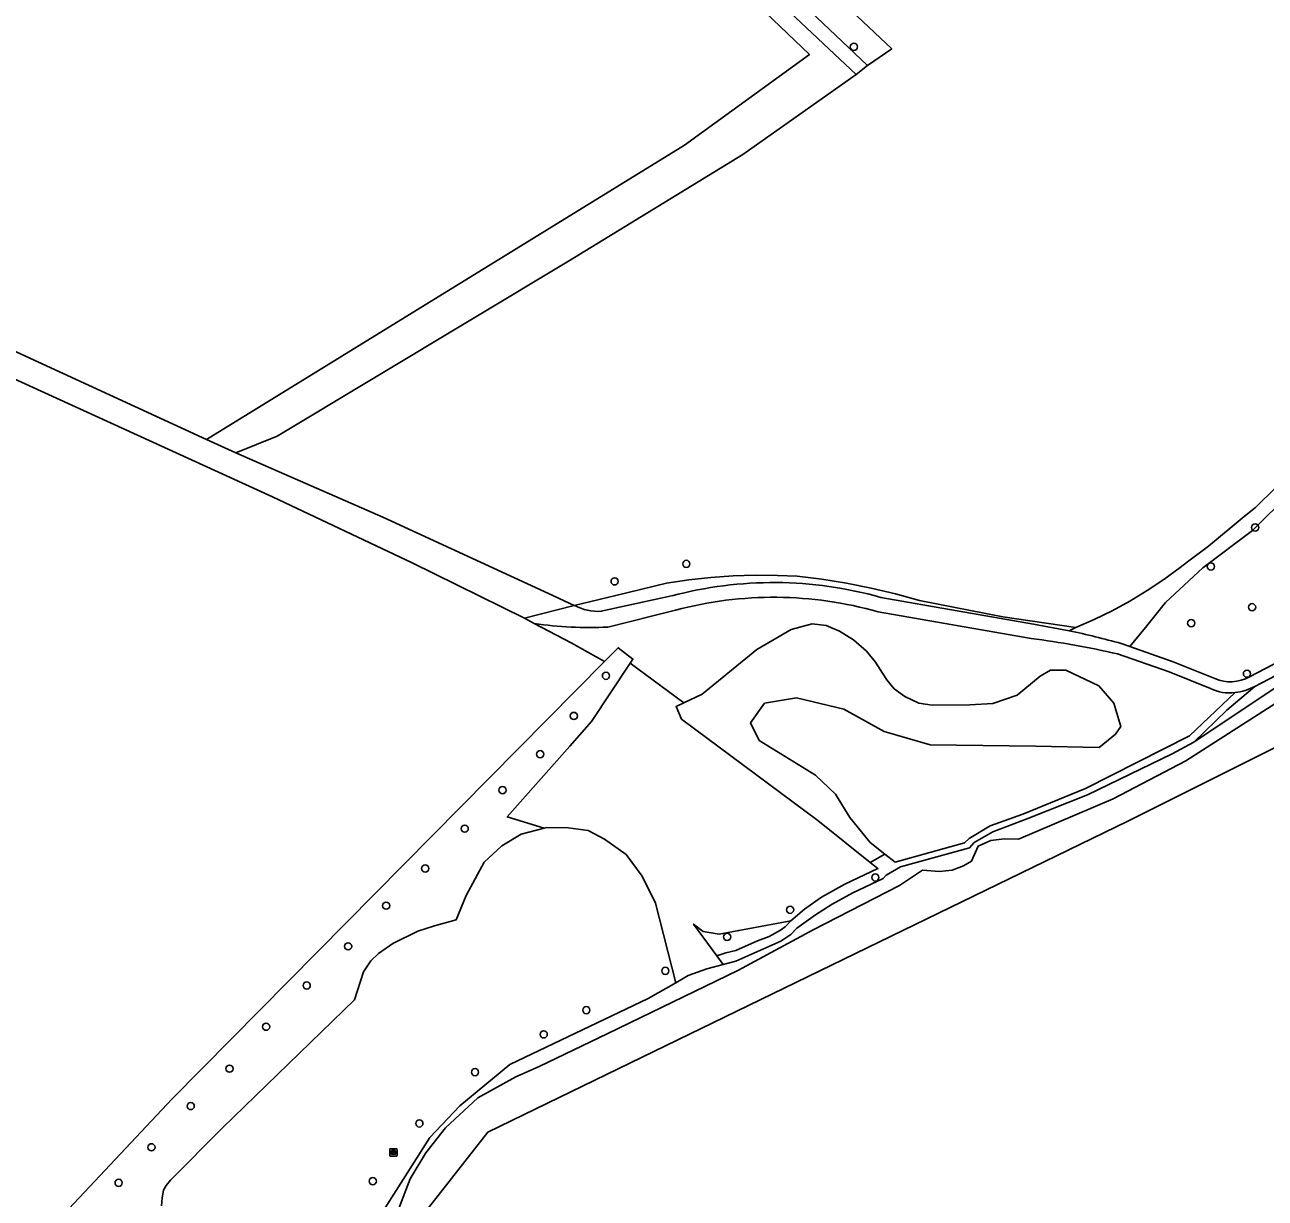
# Model space of a CAD drawing. Extents: x 160203 to 161530, y 379528 to 381797.
# Drawn here: x 161225.7 to 161394.5, y 380978.3 to 381138.1 of the extents above; entities that cross this region are included whole.
import ezdxf

# ---------------------------------------------------------------- set-up
doc = ezdxf.new("R2010")
doc.units = 0
for name, color, linetype in [('IMGEO_Boom', 7, 'Continuous'), ('IMGEO_Brandkraan', 7, 'Continuous'), ('IMGEO_Grasland_agrarisch', 7, 'Continuous'), ('IMGEO_Grasland_overig', 7, 'Continuous'), ('IMGEO_Groenvoorziening', 7, 'Continuous'), ('IMGEO_Hek', 7, 'Continuous'), ('IMGEO_Houtwal', 7, 'Continuous'), ('IMGEO_Loofbos', 7, 'Continuous'), ('IMGEO_Meer_plas_ven_vijver', 7, 'Continuous'), ('IMGEO_Oever', 7, 'Continuous'), ('IMGEO_Waterloop', 7, 'Continuous')]:
    doc.layers.add(name, color=color, linetype=linetype)

msp = doc.modelspace()

# ---------------------------------------------------------------- linework, layer by layer
at = {"layer": 'IMGEO_Boom'}
for centre in [(161338.51, 381135.06), (161393.12, 381069.63), (161315.71, 381064.68), (161387.09, 381064.32), (161305.95, 381062.3), (161392.7, 381058.78), (161384.42, 381056.61), (161304.77, 381049.45), (161392, 381049.73), (161300.4, 381043.98), (161295.82, 381038.77), (161290.69, 381033.89), (161285.55, 381028.64), (161280.18, 381023.22), (161341.43, 381022), (161274.86, 381018.16), (161329.83, 381017.6), (161321.27, 381013.91), (161269.68, 381012.62), (161312.85, 381009.29), (161264.05, 381007.29), (161302.1, 381003.93), (161258.52, 381001.68), (161296.3, 381000.64), (161253.54, 380995.97), (161286.95, 380995.5), (161248.26, 380990.88), (161279.38, 380988.52), (161242.92, 380985.27), (161238.45, 380980.43), (161273.04, 380980.66)]:
    msp.add_circle(centre, 0.489, dxfattribs=at)
at = {"layer": 'IMGEO_Brandkraan'}
for p, q in [((161275.36, 380984.14), (161275.36, 380984.99)), ((161275.43, 380985.07), (161276.28, 380985.07)), ((161276.28, 380984.07), (161275.43, 380984.07)), ((161275.62, 380984.56), (161275.62, 380984.57)), ((161275.66, 380984.61), (161276.06, 380984.61)), ((161276.05, 380984.52), (161275.66, 380984.52)), ((161275.87, 380984.29), (161275.84, 380984.29)), ((161275.85, 380984.85), (161275.87, 380984.85)), ((161276.1, 380984.57), (161276.1, 380984.56)), ((161276.36, 380984.99), (161276.36, 380984.14))]:
    msp.add_line(p, q, dxfattribs=at)
for points in [[(161275.36, 380984.14), (161275.36, 380984.99)], [(161275.43, 380985.07), (161276.28, 380985.07)], [(161276.28, 380984.07), (161275.43, 380984.07)], [(161276.36, 380984.99), (161276.36, 380984.14)]]:
    msp.add_lwpolyline(points, dxfattribs=at)
for centre, radius, start, end in [((161275.43, 380984.99), 0.0765, 91.552, 178.448), ((161275.43, 380984.99), 0.0765, 91.552, 178.448), ((161275.43, 380984.14), 0.0765, 181.552, 268.448), ((161275.43, 380984.14), 0.0765, 181.552, 268.448), ((161275.66, 380984.57), 0.0403, 85.8775, 175.7526), ((161275.65, 380984.56), 0.0366, 178.938, 274.7102), ((161276.06, 380984.57), 0.043, 264.8664, 352.4533), ((161276.06, 380984.57), 0.0386, 1.7309, 96.639), ((161276.28, 380984.99), 0.0765, 1.552, 88.448), ((161276.28, 380984.99), 0.0765, 1.552, 88.448), ((161276.28, 380984.14), 0.0765, 271.552, 358.448), ((161276.28, 380984.14), 0.0765, 271.552, 358.448)]:
    msp.add_arc(centre, radius, start, end, dxfattribs=at)
for centre, major_axis, ratio, start_param, end_param in [((161275.84, 380984.57), (-0.387, 0.002), 0.722429, 4.712389, 7.853982), ((161275.87, 380984.57), (-0.39, 0.002), 0.717154, 1.570796, 4.712389)]:
    msp.add_ellipse(centre, major_axis=major_axis, ratio=ratio, start_param=start_param, end_param=end_param, dxfattribs=at)
at = {"layer": 'IMGEO_Grasland_agrarisch'}
for points in [[(161315.48, 381150.32), (161265.37, 381199.77), (161228.39, 381183.53), (161227.72, 381184.71), (161218.98, 381180.56), (161208.37, 381175.12), (161198.24, 381170.36), (161165.88, 381157.25), (161152.96, 381150.56), (161152.51, 381151.01), (161146.68, 381148.12), (161147.07, 381147.65), (161164.8, 381127.1), (161175.22, 381116.21), (161250.4, 381081.63), (161315.47, 381121.68), (161332.45, 381134.02)], [(161304.57, 381051.39), (161300.03, 381053.95), (161295.02, 381056.58), (161293.7, 381057.27), (161278.4, 381064.81), (161259.41, 381073.8), (161206.3, 381098.02), (161180.69, 381110.33), (161164.07, 381083.78), (161150.21, 381059.62), (161141.94, 381036.75), (161139.51, 381024.55), (161139.32, 381014.33), (161140.83, 381007.16), (161143.63, 380998.77), (161192.96, 380935.7), (161245.74, 380991.85), (161253.79, 381000)]]:
    msp.add_lwpolyline(points, close=True, dxfattribs=at)
for points in [[(161336.59, 381141.52), (161343.66, 381134.8), (161340.38, 381132.5), (161338.8, 381131.3), (161323.39, 381120.4), (161299.66, 381105.9), (161260.04, 381082.06), (161254.38, 381079.8), (161258.85, 381077.85), (161274.42, 381071.06), (161296.95, 381060.64), (161300.46, 381059.01), (161306.11, 381060.38), (161313.03, 381062.05), (161316.03, 381062.51), (161319.05, 381062.84), (161322.07, 381063.05), (161325.1, 381063.15), (161328.13, 381063.12), (161330.79, 381063), (161334.16, 381062.58), (161337.52, 381062.04), (161340.85, 381061.38), (161344.16, 381060.6), (161347.44, 381059.7), (161347.66, 381059.64), (161358.78, 381057.45), (161368.7, 381056), (161371.21, 381057.1), (161373.66, 381058.31), (161376.07, 381059.62), (161378.41, 381061.04), (161380.69, 381062.57), (161382.9, 381064.19), (161383.89, 381064.97), (161386.78, 381067.1), (161391.6, 381071.11), (161393.16, 381072.35), (161401.6, 381080.65)], [(161274.39, 380976.52), (161280.8, 380986.59), (161284.88, 380990.93), (161291.67, 380996.52), (161310.53, 381005.5), (161314.26, 381007.66), (161311.49, 381018.5), (161309.71, 381022.18), (161307.5, 381025.13), (161304.55, 381027.22), (161302.33, 381028.39), (161299.63, 381028.76), (161296.74, 381028.82), (161296.37, 381028.72), (161293.23, 381027.89), (161290.59, 381026.29), (161288.2, 381024.08), (161285.74, 381019.54), (161284.38, 381016.21), (161281.43, 381015.41), (161279.16, 381014.68), (161275.78, 381013.02), (161273.81, 381011.66), (161272.77, 381010.63), (161271.78, 381009.15), (161270.55, 381005.33), (161252.6, 380987.93), (161245.53, 380980.8), (161244.92, 380980.09), (161244.58, 380979.42), (161244.36, 380978.37), (161244.3, 380977.3)]]:
    msp.add_lwpolyline(points, dxfattribs=at)
at = {"layer": 'IMGEO_Grasland_overig'}
for points in [[(161427.09, 381115.64), (161438.74, 381134.11), (161446.52, 381146.96), (161452.03, 381155.39), (161450.07, 381156.48), (161425.73, 381116.95), (161408.44, 381088.89), (161401.6, 381080.65), (161393.16, 381072.35), (161391.6, 381071.11), (161386.78, 381067.1), (161383.89, 381064.97), (161382.9, 381064.19), (161380.69, 381062.57), (161378.41, 381061.04), (161376.07, 381059.62), (161373.66, 381058.31), (161371.21, 381057.1), (161368.7, 381056), (161367.82, 381055.57)], [(161206.3, 381098.02), (161259.41, 381073.8), (161278.4, 381064.81), (161293.7, 381057.27), (161300.46, 381059.01), (161296.95, 381060.64), (161274.42, 381071.06), (161258.85, 381077.85), (161254.38, 381079.8), (161250.4, 381081.63), (161175.22, 381116.21)], [(161374.9, 381053.84), (161376.05, 381053.44), (161378.2, 381056), (161380.9, 381059.41), (161385.99, 381064.12), (161392.74, 381069.21), (161397.82, 381074.27), (161403.29, 381079.42), (161409.15, 381086.06), (161413.2, 381092.61), (161417.51, 381099.38), (161425.1, 381112.51), (161427.09, 381115.64)], [(161313.71, 381060.31), (161304.14, 381058.23)], [(161367.82, 381055.57), (161362.97, 381056.49), (161342.16, 381060.12)], [(161300.46, 381059.01), (161293.7, 381057.27), (161295.02, 381056.58)], [(161305.04, 381056.08), (161314.23, 381058.38)], [(161341.82, 381058.15), (161362.63, 381054.53)], [(161411.23, 381057.9), (161402.95, 381054.85), (161392.33, 381049.3)], [(161393.07, 381047.99), (161403.65, 381053.52), (161411.75, 381056.49), (161421.68, 381058.86), (161430.11, 381059.15), (161434.79, 381058.55), (161439.65, 381057.47)], [(161387.63, 381049.08), (161381.98, 381051.36), (161376.05, 381053.44), (161374.9, 381053.84)], [(161374.4, 381052.43), (161381.42, 381049.97), (161387.03, 381047.7)], [(161354.25, 381026.02), (161354.86, 381026.74), (161357.4, 381028.23), (161362.18, 381030.01), (161370.31, 381033.24), (161381.8, 381038.81), (161384.77, 381040.43), (161389.27, 381044.79), (161393.07, 381047.99)], [(161390.39, 381047.16), (161384.16, 381041.27), (161370.01, 381034.1), (161361.51, 381030.59), (161357.07, 381029.01), (161354.2, 381027.32), (161353.58, 381026.71), (161344.11, 381024.1), (161342.7, 381025.16), (161340.74, 381024.04), (161341.77, 381023.22), (161337.26, 381021.08), (161334.08, 381019.3), (161331.8, 381017.7), (161329.92, 381016.1), (161329.15, 381015.28), (161328.53, 381014.81), (161326.99, 381013.97), (161325.4, 381013.38), (161322.46, 381012.07), (161321.1, 381011.74), (161319.88, 381011.35), (161320.71, 381010.17), (161322.43, 381010.62), (161328.59, 381013.34), (161329.93, 381014.25), (161330.76, 381015.08), (161333.3, 381016.92), (161335.57, 381018.35), (161338.35, 381019.9), (161342.51, 381021.86), (161342.9, 381022.33), (161344.84, 381023.44), (161354.25, 381026.02)]]:
    msp.add_lwpolyline(points, dxfattribs=at)
msp.add_lwpolyline([(161325.4, 381013.38), (161326.99, 381013.97), (161328.53, 381014.81), (161329.15, 381015.28), (161329.92, 381016.1), (161320.17, 381014.28), (161318, 381014.66), (161316.7, 381015.65), (161319.88, 381011.35), (161321.1, 381011.74), (161322.46, 381012.07)], close=True, dxfattribs=at)
for centre, radius, start, end in [((161327.59, 381008.53), 53.61, 74.2285, 105.0022), ((161327.61, 381008.13), 52, 74.1347, 104.9103), ((161303.74, 381065.34), 7.12, 242.6499, 273.2288), ((161302.47, 381105.43), 49.42, 261.3283, 272.9817), ((161348.26, 380939.82), 115.6, 76.929, 82.8614), ((161343.26, 380939.76), 118.39, 74.5021, 78.0314), ((161343.26, 380939.76), 118.39, 74.5021, 78.0314), ((161389.64, 381053.14), 6.03, 244.3482, 277.175), ((161389.76, 381053.87), 5.24, 246.0386, 299.4129), ((161389.42, 381054.95), 7.85, 277.1122, 297.6472), ((161389.42, 381054.95), 7.85, 277.1122, 297.6472)]:
    msp.add_arc(centre, radius, start, end, dxfattribs=at)
at = {"layer": 'IMGEO_Groenvoorziening'}
for points in [[(161452.03, 381155.39), (161446.52, 381146.96), (161438.74, 381134.11), (161427.09, 381115.64), (161425.1, 381112.51), (161417.51, 381099.38), (161413.2, 381092.61), (161409.15, 381086.06), (161403.29, 381079.42), (161397.82, 381074.27), (161392.74, 381069.21), (161385.99, 381064.12), (161380.9, 381059.41), (161378.2, 381056), (161376.05, 381053.44), (161381.98, 381051.36), (161387.63, 381049.08)], [(161342.16, 381060.12), (161362.97, 381056.49), (161367.82, 381055.57), (161368.7, 381056), (161358.78, 381057.45), (161347.66, 381059.64), (161347.44, 381059.7), (161344.16, 381060.6), (161340.85, 381061.38), (161337.52, 381062.04), (161334.16, 381062.58), (161330.79, 381063), (161328.13, 381063.12), (161325.1, 381063.15), (161322.07, 381063.05), (161319.05, 381062.84), (161316.03, 381062.51), (161313.03, 381062.05), (161306.11, 381060.38), (161300.46, 381059.01)], [(161304.14, 381058.23), (161313.71, 381060.31)], [(161314.23, 381058.38), (161305.04, 381056.08)], [(161362.63, 381054.53), (161341.82, 381058.15)], [(161392.33, 381049.3), (161402.95, 381054.85), (161411.23, 381057.9)], [(161295.02, 381056.58), (161300.03, 381053.95), (161304.57, 381051.39), (161306.42, 381053.26), (161308.44, 381051.73), (161308.06, 381051.16), (161315.37, 381045.77), (161317.88, 381046.95), (161325.28, 381053.03), (161329.99, 381055.77), (161332.84, 381056.53), (161334.74, 381056.28), (161336.54, 381055.51), (161338.45, 381054.32), (161340.22, 381052.78), (161341.46, 381051.31), (161342.41, 381049.8), (161342.98, 381048.9), (161344.01, 381047.69), (161345.42, 381046.61), (161347.33, 381045.74), (161349.16, 381045.45), (161354.29, 381045.48), (161357.44, 381045.67), (161360.74, 381046.81), (161363.85, 381049.41), (161365.26, 381050.2), (161367.35, 381050.2), (161371.83, 381048.08), (161373.87, 381045.7), (161374.82, 381042.56), (161374.1, 381041.48), (161371.91, 381039.68), (161363.23, 381039.85), (161348.87, 381040.06), (161342.64, 381041.88), (161337.14, 381044.91), (161330.68, 381046.43), (161326.36, 381045.7), (161324.45, 381043.03), (161325.64, 381040.63), (161333.29, 381035.9), (161336.02, 381033.33), (161337.96, 381030.16), (161340.73, 381026.76), (161342.7, 381025.16), (161344.11, 381024.1), (161353.58, 381026.71), (161354.2, 381027.32), (161357.07, 381029.01), (161361.51, 381030.59), (161370.01, 381034.1), (161384.16, 381041.27), (161390.39, 381047.16)], [(161387.03, 381047.7), (161381.42, 381049.97), (161374.4, 381052.43)]]:
    msp.add_lwpolyline(points, dxfattribs=at)
for points in [[(161331.69, 381140.72), (161340.38, 381132.5), (161343.66, 381134.8), (161336.59, 381141.52), (161334.74, 381143.28)], [(161384.77, 381040.43), (161396.81, 381048.43), (161409.15, 381054.54), (161411.75, 381056.49), (161403.65, 381053.52), (161393.07, 381047.99), (161389.27, 381044.79)]]:
    msp.add_lwpolyline(points, close=True, dxfattribs=at)
for centre, radius, start, end in [((161327.59, 381008.53), 53.61, 74.2285, 105.0022), ((161327.61, 381008.13), 52, 74.1347, 104.9103), ((161303.74, 381065.34), 7.12, 242.6499, 273.2288), ((161302.47, 381105.43), 49.42, 261.3283, 272.9817), ((161348.26, 380939.82), 115.6, 76.929, 82.8614), ((161389.64, 381053.14), 6.03, 244.3482, 277.175), ((161389.76, 381053.87), 5.24, 246.0386, 299.4129)]:
    msp.add_arc(centre, radius, start, end, dxfattribs=at)
at = {"layer": 'IMGEO_Hek'}
for points in [[(161250.4, 381081.63), (161315.47, 381121.68), (161332.45, 381134.02), (161315.48, 381150.32), (161265.37, 381199.77)], [(161254.38, 381079.8), (161250.4, 381081.63)]]:
    msp.add_lwpolyline(points, dxfattribs=at)
at = {"layer": 'IMGEO_Houtwal'}
msp.add_lwpolyline([(161244.3, 380977.3), (161244.36, 380978.37), (161244.58, 380979.42), (161244.92, 380980.09), (161245.53, 380980.8), (161252.6, 380987.93), (161270.55, 381005.33), (161271.78, 381009.15), (161272.77, 381010.63), (161273.81, 381011.66), (161275.78, 381013.02), (161279.16, 381014.68), (161281.43, 381015.41), (161284.38, 381016.21), (161285.74, 381019.54), (161288.2, 381024.08), (161290.59, 381026.29), (161293.23, 381027.89), (161296.37, 381028.72), (161291.34, 381030.23), (161299.85, 381039.89), (161302.82, 381043.24), (161308.06, 381051.16), (161308.44, 381051.73), (161306.42, 381053.26), (161304.57, 381051.39), (161253.79, 381000), (161245.74, 380991.85), (161192.96, 380935.7)], dxfattribs=at)
at = {"layer": 'IMGEO_Loofbos'}
for points in [[(161254.38, 381079.8), (161260.04, 381082.06), (161299.66, 381105.9), (161323.39, 381120.4), (161338.8, 381131.3), (161335.09, 381134.8), (161316.96, 381151.91), (161301.32, 381167.14), (161266.04, 381200.07), (161265.37, 381199.77), (161315.48, 381150.32), (161332.45, 381134.02), (161315.47, 381121.68), (161250.4, 381081.63)], [(161329.92, 381016.1), (161331.8, 381017.7), (161334.08, 381019.3), (161337.26, 381021.08), (161341.77, 381023.22), (161340.74, 381024.04), (161333.59, 381029.74), (161315.04, 381043.55), (161314.32, 381045.27), (161315.37, 381045.77), (161308.06, 381051.16), (161302.82, 381043.24), (161299.85, 381039.89), (161291.34, 381030.23), (161296.37, 381028.72), (161296.74, 381028.82), (161299.63, 381028.76), (161302.33, 381028.39), (161304.55, 381027.22), (161307.5, 381025.13), (161309.71, 381022.18), (161311.49, 381018.5), (161314.26, 381007.66), (161315.96, 381008.64), (161318.5, 381009.58), (161320.71, 381010.17), (161319.88, 381011.35), (161316.7, 381015.65), (161318, 381014.66), (161320.17, 381014.28)]]:
    msp.add_lwpolyline(points, close=True, dxfattribs=at)
at = {"layer": 'IMGEO_Meer_plas_ven_vijver'}
msp.add_lwpolyline([(161340.73, 381026.76), (161337.96, 381030.16), (161336.02, 381033.33), (161333.29, 381035.9), (161325.64, 381040.63), (161324.45, 381043.03), (161326.36, 381045.7), (161330.68, 381046.43), (161337.14, 381044.91), (161342.64, 381041.88), (161348.87, 381040.06), (161363.23, 381039.85), (161371.91, 381039.68), (161374.1, 381041.48), (161374.82, 381042.56), (161373.87, 381045.7), (161371.83, 381048.08), (161367.35, 381050.2), (161365.26, 381050.2), (161363.85, 381049.41), (161360.74, 381046.81), (161357.44, 381045.67), (161354.29, 381045.48), (161349.16, 381045.45), (161347.33, 381045.74), (161345.42, 381046.61), (161344.01, 381047.69), (161342.98, 381048.9), (161342.41, 381049.8), (161341.46, 381051.31), (161340.22, 381052.78), (161338.45, 381054.32), (161336.54, 381055.51), (161334.74, 381056.28), (161332.84, 381056.53), (161329.99, 381055.77), (161325.28, 381053.03), (161317.88, 381046.95), (161315.37, 381045.77), (161314.32, 381045.27), (161315.04, 381043.55), (161333.59, 381029.74), (161340.74, 381024.04), (161342.7, 381025.16)], close=True, dxfattribs=at)
at = {"layer": 'IMGEO_Oever'}
for points in [[(161396.81, 381048.43), (161384.77, 381040.43), (161381.8, 381038.81), (161370.31, 381033.24), (161362.18, 381030.01), (161357.4, 381028.23), (161354.86, 381026.74), (161354.25, 381026.02), (161344.84, 381023.44), (161342.9, 381022.33), (161342.51, 381021.86), (161338.35, 381019.9), (161335.57, 381018.35), (161333.3, 381016.92), (161330.76, 381015.08), (161329.93, 381014.25), (161328.59, 381013.34), (161322.43, 381010.62), (161320.71, 381010.17), (161318.5, 381009.58), (161315.96, 381008.64), (161314.26, 381007.66), (161310.53, 381005.5), (161291.67, 380996.52), (161284.88, 380990.93), (161280.8, 380986.59), (161274.39, 380976.52)], [(161276.6, 380976.93), (161278.13, 380980.99), (161280.24, 380984.5), (161282.95, 380987.94), (161287.33, 380991.98), (161292.5, 380994.85), (161295.68, 380996.27), (161305.02, 381000.78), (161322.72, 381009.33), (161332.98, 381014.89), (161344.7, 381020.89), (161347.83, 381022.98), (161350.18, 381022.81), (161351.88, 381023), (161353.43, 381023.56), (161354.5, 381024.21), (161355.44, 381026.26), (161357.14, 381027.04), (161358.96, 381027.25), (161360.89, 381027.23), (161373.79, 381032.71), (161383.67, 381037.85), (161397.08, 381046.43)]]:
    msp.add_lwpolyline(points, dxfattribs=at)
at = {"layer": 'IMGEO_Waterloop'}
for points in [[(161272.04, 380966.11), (161288.69, 380987.33), (161375.8, 381029.64), (161420.93, 381052.22), (161467.13, 381050.57), (161493.66, 381070.35), (161511.72, 381083.82), (161522.72, 381109.09), (161509.18, 381132.98), (161508.83, 381133.23), (161506.4, 381137.87), (161494.17, 381159.44), (161490.79, 381176.61), (161492.14, 381180.19), (161492.29, 381181.79), (161493.9, 381186.8), (161495.9, 381190.23), (161530.15, 381281.47), (161528.65, 381300.09), (161482.88, 381404.07)], [(161397.08, 381046.43), (161383.67, 381037.85), (161373.79, 381032.71), (161360.89, 381027.23), (161358.96, 381027.25), (161357.14, 381027.04), (161355.44, 381026.26), (161354.5, 381024.21), (161353.43, 381023.56), (161351.88, 381023), (161350.18, 381022.81), (161347.83, 381022.98), (161344.7, 381020.89), (161332.98, 381014.89), (161322.72, 381009.33), (161305.02, 381000.78), (161295.68, 380996.27), (161292.5, 380994.85), (161287.33, 380991.98), (161282.95, 380987.94), (161280.24, 380984.5), (161278.13, 380980.99), (161276.6, 380976.93)]]:
    msp.add_lwpolyline(points, dxfattribs=at)
msp.add_lwpolyline([(161353.55, 381239.38), (161378.24, 381250), (161387.72, 381254.08), (161386.95, 381256.02), (161373.18, 381250), (161314.28, 381224.26), (161266.68, 381203.18), (161265.33, 381200.73), (161266.04, 381200.07), (161301.32, 381167.14), (161316.96, 381151.91), (161335.09, 381134.8), (161338.8, 381131.3), (161340.38, 381132.5), (161331.69, 381140.72), (161300.4, 381170.33), (161268.06, 381200.27), (161299.86, 381215.86)], close=True, dxfattribs=at)

doc.saveas('drawing.dxf')
